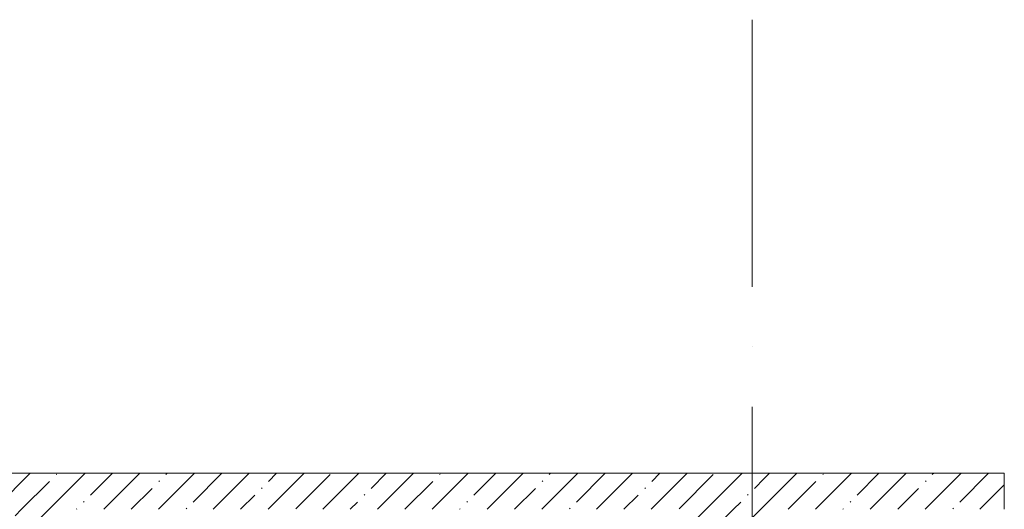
# Model space of a CAD drawing. Header units: millimetres. Extents: x -32229 to 291619, y -13689 to 125138.
# Tile 414 of 565: x 37332 to 45535, y 121060 to 125138. Entities that reach past the tile are written whole.
import ezdxf

# ---------------------------------------------------------------- set-up
doc = ezdxf.new("R2010")
doc.units = ezdxf.units.MM
doc.linetypes.add('ADSK_Линия сетки', pattern=[5000, 4000, -500, 0, -500])
for name, color, linetype, lineweight in [('A-WALL-____-MCUT', 7, 'Continuous', 40), ('A-WALL-____-PATT', 7, 'Continuous', 40), ('S-COLS-____-OTLN', 7, 'Continuous', 18), ('S-GRID-____-OTLN', 7, 'Continuous', 9)]:
    doc.layers.add(name, color=color, linetype=linetype, lineweight=lineweight)
pattern_1 = [(45, (0, 0), (-228.0985, 228.0985), []), (45, (228.1, 0), (-228.0985, 228.0985), [403.225, -80.645, 6.706, -73.939])]

# ---------------------------------------------------------------- blocks, each defined once
blk = doc.blocks.new('Наметкина 10_РД_АР_П_отсоединено_rvt-1--02 ЭМ')
at = {"layer": 'A-WALL-____-PATT', "lineweight": 5, "true_color": 0xaaaaaa}
h = blk.add_hatch(dxfattribs=at)
h.set_pattern_fill('FP_3', color=253, style=0, pattern_type=2)
h.set_pattern_definition(pattern_1)
h.paths.add_polyline_path([(31358.5, 121060), (43535.3, 121060), (43535.3, 121360), (24735.3, 121360), (24735.3, 121060), (26034.6, 121060)])
h = blk.add_hatch(dxfattribs=at)
h.set_pattern_fill('FP_3', color=253, style=0, pattern_type=2)
h.set_pattern_definition(pattern_1)
h.paths.add_polyline_path([(45535.3, 121060), (45535.3, 121360), (43535.3, 121360), (43535.3, 121060)])
at = {"layer": 'S-COLS-____-OTLN', "lineweight": 5, "true_color": 0xaaaaaa}
h = blk.add_hatch(dxfattribs=at)
h.set_pattern_fill('FP_3', color=253, style=0, pattern_type=2)
h.set_pattern_definition(pattern_1)
h.paths.add_polyline_path([(37585.3, 118150), (37585.3, 121060), (37185.3, 121060), (37185.3, 118150)])
h = blk.add_hatch(dxfattribs=at)
h.set_pattern_fill('FP_3', color=253, style=0, pattern_type=2)
h.set_pattern_definition(pattern_1)
h.paths.add_polyline_path([(43535.3, 119950), (43535.3, 121060), (42935.3, 121060), (42935.3, 119950)])
at = {"layer": 'A-WALL-____-MCUT', "color": 253, "lineweight": 13, "true_color": 0xaaaaaa}
for p, q in [((43535.3, 121360), (24735.3, 121360)), ((45535.3, 121360), (43535.3, 121360)), ((45535.3, 121060), (45535.3, 121360))]:
    blk.add_line(p, q, dxfattribs=at)

msp = doc.modelspace()

# ---------------------------------------------------------------- linework, layer by layer
at = {"layer": 'S-GRID-____-OTLN', "color": 253, "linetype": 'ADSK_Линия сетки', "true_color": 0xaaaaaa}
msp.add_line((43435.3, -12088.9), (43435.3, 125138.4), dxfattribs=at)

# ---------------------------------------------------------------- block references
at = {"lineweight": 5}
msp.add_blockref('Наметкина 10_РД_АР_П_отсоединено_rvt-1--02 ЭМ', (0, 0), dxfattribs=at)

doc.saveas('drawing.dxf')
